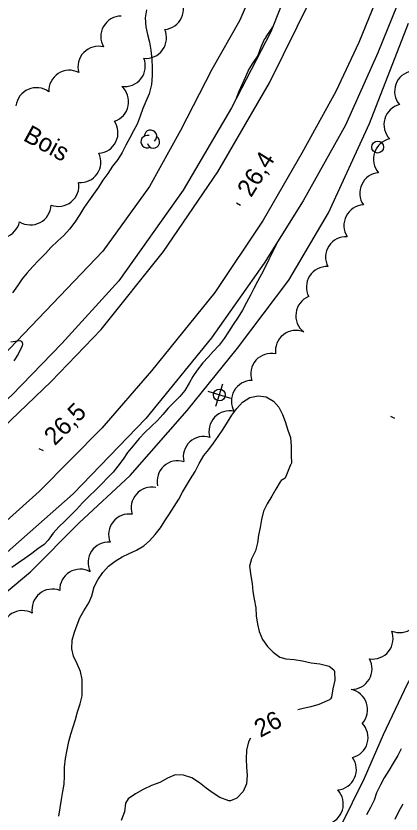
# Model space of a CAD drawing. Extents: x 219136 to 222520, y 5421589 to 5424530.
# Drawn here: x 220226.5 to 220291.2, y 5423792.9 to 5423927.3 of the extents above; entities that cross this region are included whole.
import ezdxf

# ---------------------------------------------------------------- set-up
doc = ezdxf.new("R2010")
doc.units = 0
for name, color, linetype in [('Level 2', 7, 'Continuous'), ('Level 21', 7, 'Continuous'), ('Level 22', 7, 'Continuous'), ('Level 3', 7, 'Continuous'), ('Level 36', 7, 'Continuous'), ('Level 4', 7, 'Continuous'), ('Level 44', 7, 'Continuous')]:
    doc.layers.add(name, color=color, linetype=linetype)

msp = doc.modelspace()

# ---------------------------------------------------------------- linework, layer by layer
at = {"layer": 'Level 2'}
for points in [[(220248.43, 5423928.37), (220248.19, 5423927.04), (220248.31, 5423925.49), (220248.58, 5423924.23), (220248.9, 5423922.9), (220249.16, 5423921.55), (220249.32, 5423920.04), (220249.4, 5423918.61), (220249.35, 5423917.33), (220249.25, 5423915.82), (220248.86, 5423914.25), (220248.3, 5423912.92), (220247.82, 5423911.73), (220247.37, 5423910.46), (220246.83, 5423909.12), (220246.25, 5423907.99), (220245.62, 5423906.83), (220244.94, 5423905.59), (220244.34, 5423904.35), (220243.57, 5423903.14), (220242.72, 5423902.06), (220241.89, 5423900.83), (220241.1, 5423899.66), (220240.37, 5423898.51), (220239.51, 5423897.32), (220238.65, 5423896.17), (220237.89, 5423895.02), (220237.23, 5423893.91), (220236.38, 5423892.6), (220235.47, 5423891.42), (220234.54, 5423890.37), (220233.52, 5423889.44), (220232.35, 5423888.32), (220231.4, 5423887.35), (220230.23, 5423886.14), (220229.29, 5423885.16), (220228.37, 5423884.05), (220227.52, 5423883.06), (220226.73, 5423881.89), (220225.89, 5423880.73)], [(220268.55, 5423923.81), (220269.37, 5423925.07), (220269.69, 5423925.55)], [(220268.55, 5423923.81), (220268.22, 5423923.38), (220267.65, 5423922.09), (220267.16, 5423920.69), (220266.3, 5423919.43), (220265.61, 5423918.37), (220265.06, 5423917.11), (220264.53, 5423915.85), (220263.94, 5423914.6), (220263.39, 5423913.15)], [(220270.4, 5423889.17), (220269.63, 5423887.57), (220269, 5423886.31), (220268.39, 5423885.05), (220267.75, 5423883.83), (220267.1, 5423882.62), (220266.49, 5423881.44), (220265.91, 5423880.3), (220265.27, 5423879.07), (220264.55, 5423877.81), (220263.84, 5423876.6), (220263.02, 5423875.38), (220262.23, 5423874.15), (220261.48, 5423872.99), (220260.63, 5423871.92), (220259.66, 5423870.81), (220258.81, 5423869.87), (220257.9, 5423868.91), (220256.93, 5423867.7), (220256.24, 5423866.62), (220255.61, 5423865.52), (220254.87, 5423864.27), (220254, 5423863.26), (220253.04, 5423862.26), (220252.09, 5423861.26), (220251.19, 5423860.23), (220250.25, 5423859.21), (220249.22, 5423858.2), (220248.13, 5423857.17), (220247.2, 5423856.17), (220246.2, 5423854.96), (220245.22, 5423853.81), (220244.47, 5423852.68), (220243.62, 5423851.49), (220242.83, 5423850.52), (220241.92, 5423849.59), (220240.84, 5423848.51), (220239.83, 5423847.5), (220238.78, 5423846.44), (220237.67, 5423845.34), (220236.64, 5423844.24), (220235.66, 5423843.22), (220234.67, 5423842.27), (220233.67, 5423841.31), (220232.72, 5423840.24), (220231.85, 5423839.08), (220231.19, 5423838.32)], [(220225.61, 5423872.48), (220227.09, 5423872.69), (220227.34, 5423872.58), (220227.51, 5423872.37), (220227.57, 5423872.07), (220227.53, 5423871.77), (220226.85, 5423870.4), (220226.09, 5423869.28)], [(220250.76, 5423841.14), (220251.53, 5423842.3), (220252.29, 5423843.48), (220253.06, 5423844.71), (220253.86, 5423845.95), (220254.5, 5423847.13), (220255.14, 5423848.27), (220255.85, 5423849.4), (220256.6, 5423850.62), (220257.3, 5423851.96), (220258.08, 5423853.29), (220258.88, 5423854.33), (220259.71, 5423855.4), (220260.45, 5423856.49), (220261.33, 5423857.76), (220262.04, 5423858.9), (220262.76, 5423860.08), (220263.6, 5423861.22), (220264.56, 5423862.27), (220265.83, 5423863.07), (220267.22, 5423863.36), (220268.53, 5423863.18), (220269.77, 5423862.49), (220270.66, 5423861.43), (220271.28, 5423860.24), (220271.75, 5423859.04), (220272.22, 5423857.59), (220272.64, 5423856.36), (220272.76, 5423854.87), (220272.74, 5423853.36), (220272.84, 5423852), (220272.69, 5423851.79), (220272.62, 5423851.75), (220271.76, 5423849.52)], [(220271.76, 5423849.52), (220271.06, 5423849.08), (220270.9, 5423848.86), (220270.17, 5423847.63), (220269.5, 5423846.49), (220268.73, 5423845.18), (220268.13, 5423843.92), (220267.76, 5423842.54), (220267.53, 5423841.2), (220267.29, 5423839.9), (220267.1, 5423838.63), (220266.74, 5423837.26), (220266.1, 5423835.92), (220265.75, 5423834.69), (220266, 5423833.03), (220266.17, 5423831.75), (220266.32, 5423830.42), (220266.55, 5423829.1), (220266.79, 5423827.67), (220266.87, 5423826.32), (220267.09, 5423824.93), (220267.39, 5423823.65), (220267.95, 5423822.35), (220268.78, 5423821.17), (220269.73, 5423820.21), (220270.84, 5423819.35), (220271.86, 5423819.07), (220273.29, 5423818.98), (220274.67, 5423818.71), (220276.15, 5423818.39), (220277.58, 5423818.21), (220279.17, 5423817.81), (220279.91, 5423817.21), (220280.04, 5423816.94), (220280.08, 5423815.47), (220279.79, 5423814), (220279.52, 5423812.62), (220279.38, 5423812.35), (220279.18, 5423812.15), (220278.84, 5423811.97), (220277.4, 5423811.36), (220276.06, 5423810.97), (220274.75, 5423810.68), (220273.88, 5423810.5)], [(220233.66, 5423792.57), (220233.87, 5423793.95), (220234.13, 5423795.37), (220234.34, 5423796.71), (220234.56, 5423797.97), (220234.6, 5423799.31), (220234.6, 5423800.84), (220234.81, 5423802.26), (220235.06, 5423803.76), (220235.37, 5423805.17), (220235.69, 5423806.39), (220236.07, 5423807.6), (220236.47, 5423808.84), (220236.82, 5423810.15), (220237.27, 5423811.5), (220237.57, 5423812.81), (220237.61, 5423814.19), (220237.57, 5423815.59), (220237.33, 5423816.92), (220236.73, 5423818.22), (220236.12, 5423819.51), (220235.87, 5423820.77), (220235.91, 5423822.22), (220236.3, 5423823.57), (220236.74, 5423824.81), (220237.18, 5423826), (220237.87, 5423827.14), (220238.73, 5423828.49), (220239.23, 5423829.67), (220239.64, 5423831.17), (220240.22, 5423832.38), (220241.06, 5423833.59), (220242.05, 5423834.65), (220243.13, 5423835.53), (220244.34, 5423836.23), (220245.49, 5423836.82), (220246.71, 5423837.36), (220247.95, 5423838.09), (220248.91, 5423838.96), (220249.87, 5423840.03), (220250.76, 5423841.14)], [(220231.19, 5423838.32), (220230.16, 5423837.59), (220229.15, 5423836.8), (220227.96, 5423835.96), (220226.89, 5423835.23), (220225.74, 5423834.44)], [(220265.89, 5423805.69), (220265.58, 5423805.07), (220265.27, 5423803.68), (220265.2, 5423802.21), (220265.25, 5423800.77), (220265.34, 5423799.46), (220265.24, 5423798), (220264.68, 5423796.72), (220263.59, 5423795.62), (220262.54, 5423795.13), (220262.26, 5423795.13), (220260.77, 5423795.69), (220259.62, 5423796.46), (220258.48, 5423797.29), (220257.35, 5423798.21), (220256.03, 5423799.04)], [(220291.26, 5423803.92), (220290.72, 5423802.78), (220289.94, 5423801.48), (220289.18, 5423800.29), (220288.41, 5423799.03), (220287.77, 5423797.87), (220287.1, 5423796.5), (220286.73, 5423795.29), (220286.11, 5423794.05), (220285.46, 5423792.79)], [(220256.03, 5423799.04), (220254.64, 5423799.49), (220253.26, 5423799.56), (220251.95, 5423798.95), (220250.65, 5423798.26), (220249.24, 5423797.76), (220247.86, 5423797.05), (220246.55, 5423796.35), (220245.33, 5423795.48), (220244.9, 5423794.74), (220244.72, 5423793.3), (220244.16, 5423791.86)], [(220291.54, 5423794.61), (220290.86, 5423793.41), (220290.21, 5423792.01)]]:
    msp.add_lwpolyline(points, dxfattribs=at)
at = {"layer": 'Level 21'}
for points in [[(220357.95, 5424153.05), (220354.05, 5424138.32), (220345.64, 5424110.59), (220338.71, 5424088.45), (220331.56, 5424061.8), (220323.69, 5424036.57), (220317.01, 5424013.66), (220311.7, 5423994.33), (220307.48, 5423977.1), (220303.08, 5423963.29), (220298.71, 5423949.88), (220293.86, 5423937.22), (220287.33, 5423921.11), (220281.91, 5423908.97), (220274.78, 5423896.19), (220268.24, 5423885.71), (220259.38, 5423873.13), (220248.31, 5423859.57), (220236.1, 5423846.85), (220218.62, 5423831.46), (220201.8, 5423819.77), (220187.59, 5423812.36), (220179.48, 5423807.88), (220176.99, 5423806.66)], [(220135.76, 5423809.08), (220148.73, 5423813.28), (220161.73, 5423818.36), (220172.41, 5423823.47), (220186, 5423830.68), (220199.67, 5423839.15), (220211.03, 5423846.88), (220221.46, 5423855.34), (220232.4, 5423865.8), (220240.78, 5423874.54), (220251.28, 5423887.65), (220260.41, 5423901.06), (220269.13, 5423916.06), (220276.12, 5423930.34), (220282.64, 5423946.08), (220290.34, 5423967.28), (220298.34, 5423989.81), (220306.26, 5424015.76), (220313.96, 5424040.85), (220323.71, 5424071.76), (220331.93, 5424100.4), (220341.02, 5424131)], [(220291.11, 5423988.6), (220286.5, 5423971.9), (220280.73, 5423954.06), (220274.32, 5423937.3), (220269.35, 5423924.67), (220262.74, 5423911.89), (220254.58, 5423898), (220243.75, 5423882.75), (220234.18, 5423872.15), (220225.75, 5423863.45), (220212.72, 5423851.76), (220204.37, 5423844.43), (220192.83, 5423837.03), (220182.07, 5423830.16), (220171.84, 5423824.6), (220158.01, 5423818.37), (220143.79, 5423813.12), (220131.11, 5423809.33), (220117.11, 5423806.04), (220098.93, 5423802.86), (220084.73, 5423801.61), (220069.92, 5423800.14)], [(220291.37, 5423941.2), (220288, 5423932.39), (220284.13, 5423922.86), (220280.25, 5423914.63), (220274.58, 5423904.25), (220268.06, 5423892.93), (220259.9, 5423880.77), (220249.24, 5423867.59), (220240.91, 5423857.93), (220230.34, 5423847.26), (220220.39, 5423838.31), (220211.67, 5423831.28), (220199.68, 5423822.4), (220184.91, 5423813.66), (220177.52, 5423809.4), (220176.99, 5423806.66), (220173.17, 5423804.46), (220169.8, 5423800.94), (220166.94, 5423796.4), (220165.45, 5423791.9)]]:
    msp.add_lwpolyline(points, dxfattribs=at)
at = {"layer": 'Level 22'}
for points in [[(220318.12, 5423952.48), (220319.11, 5423946.97), (220320.14, 5423942.58), (220322.62, 5423933.66), (220325.62, 5423922.67), (220329.38, 5423912.14), (220331.78, 5423903.33), (220332.07, 5423896.73), (220330.7, 5423888.98), (220327, 5423878.59), (220322.58, 5423871.29), (220317.06, 5423861.1), (220311.87, 5423850.19), (220306.95, 5423840.82), (220302.02, 5423831.8), (220297.87, 5423824.73), (220292.27, 5423814.78), (220288.26, 5423806.26), (220285.04, 5423798.94), (220281.01, 5423790.74)], [(220182.52, 5423792.21), (220187.19, 5423796.84), (220192.63, 5423804.25), (220196.95, 5423809.28), (220202.71, 5423812.57), (220207.81, 5423814.97), (220211.66, 5423817.43), (220215.06, 5423821.71), (220221, 5423827.18), (220228.92, 5423833.71), (220237.11, 5423841.95), (220245.69, 5423849.95), (220255.27, 5423860.89), (220263.75, 5423871.37), (220272.37, 5423882.86), (220279.03, 5423894.21), (220285.93, 5423909.22), (220292.49, 5423926.1)]]:
    msp.add_lwpolyline(points, dxfattribs=at)
at = {"layer": 'Level 3'}
for p, q in [((220263.54, 5423895.85), (220264.24, 5423895.47)), ((220289.46, 5423859.96), (220290.16, 5423859.58)), ((220230.31, 5423854.52), (220231.01, 5423854.14))]:
    msp.add_line(p, q, dxfattribs=at)
at = {"layer": 'Level 36'}
for p, q in [((220260.09, 5423861.6), (220261.26, 5423865.41)), ((220262.58, 5423862.92), (220258.77, 5423864.09))]:
    msp.add_line(p, q, dxfattribs=at)
for centre in [(220287.31, 5423905.25), (220260.68, 5423863.51)]:
    msp.add_circle(centre, 1, dxfattribs=at)
at = {"layer": 'Level 4'}
msp.add_lwpolyline([(220280.55, 5423974.58), (220278.13, 5423964.12), (220274.93, 5423952.47), (220268.61, 5423936.96), (220264.04, 5423926.5), (220259.42, 5423918.34), (220254.13, 5423908.07), (220248.92, 5423898.63), (220241.08, 5423887.71), (220224.22, 5423870.04), (220216.45, 5423862.58), (220207.12, 5423854.55), (220200.49, 5423850.31), (220192.19, 5423845.75), (220187.84, 5423843.18), (220186.32, 5423842.81), (220184.27, 5423842.87), (220183.48, 5423842.62)], dxfattribs=at)
at = {"layer": 'Level 44'}
for centre, radius, start, end in [((220251.2, 5423928.52), 3.46, 274.8506, 34.8506), ((220244.19, 5423923.87), 3.46, 90.2857, 210.2857), ((220248.33, 5423923.65), 3.46, 264.0815, 24.0815), ((220240.35, 5423918.77), 3.46, 75.8883, 195.8883), ((220244.76, 5423918.91), 3.46, 261.9005, 21.9005), ((220235.44, 5423914.74), 3.46, 62.8006, 182.8006), ((220293.62, 5423914.65), 3.46, 100.2952, 220.2952), ((220229.9, 5423911.8), 3.46, 53.1774, 173.1774), ((220241.96, 5423912.9), 3.46, 288.1241, 48.1241), ((220291.82, 5423909.05), 3.46, 104.1463, 224.1463), ((220240.17, 5423907.67), 3.46, 274.1411, 34.1411), ((220249.09, 5423907.07), 1.05, 310.1588, 177.6158), ((220248.54, 5423906.18), 1.05, 72.005, 297.6935), ((220249.58, 5423906.14), 1.05, 194.8265, 57.5108), ((220290.05, 5423903.25), 3.46, 101.8599, 221.8599), ((220237.29, 5423902.73), 3.46, 265.3751, 25.3751), ((220287.75, 5423897.49), 3.46, 94.6452, 214.6452), ((220233.59, 5423898.73), 3.46, 249.1209, 9.1209), ((220228.9, 5423895.61), 3.46, 238.0436, 358.0436), ((220285.09, 5423892.06), 3.46, 93.0498, 213.0498), ((220223.68, 5423893.41), 3.46, 227.5737, 347.5737), ((220282.01, 5423886.71), 3.46, 87.1057, 207.1057), ((220278.78, 5423881.67), 3.46, 87.5506, 207.5506), ((220277, 5423876.86), 3.46, 112.0396, 232.0396), ((220273.56, 5423870.92), 3.46, 67.6843, 187.6843), ((220269.43, 5423867.06), 3.46, 78.4324, 198.4324), ((220266.16, 5423862.5), 3.46, 90.3251, 210.3251), ((220262.39, 5423857.38), 3.46, 76.9297, 196.9297), ((220258.07, 5423853.06), 3.46, 73.0675, 193.0676), ((220253.66, 5423848.97), 3.46, 72.6545, 192.6545), ((220249.3, 5423844.51), 3.46, 78.3062, 198.3062), ((220245.51, 5423840), 3.46, 81.6014, 201.6014), ((220242.04, 5423835.27), 3.46, 85.9538, 205.9538), ((220237.28, 5423830.7), 3.46, 61.5791, 181.5791), ((220232.61, 5423827.36), 3.46, 69.6677, 189.6677), ((220291.02, 5423826.94), 3.46, 247.2718, 7.2718), ((220227.55, 5423823.73), 3.46, 61.643, 181.643), ((220286.45, 5423822.49), 3.46, 261.2823, 21.2823), ((220282.9, 5423817.38), 3.46, 269.1358, 29.1358), ((220282.15, 5423810.52), 3.46, 318.3421, 78.3421), ((220282.24, 5423805.81), 3.46, 284.0386, 44.0386), ((220280.27, 5423800.43), 3.46, 275.6377, 35.6377), ((220278.07, 5423794.63), 3.46, 282.845, 42.845)]:
    msp.add_arc(centre, radius, start, end, dxfattribs=at)

# ---------------------------------------------------------------- texts
at = {"layer": 'Level 2'}
msp.add_text('26', height=3, rotation=27.862, dxfattribs=at).set_placement((220267.56, 5423805.75))
at = {"layer": 'Level 3'}
for s, rotation, p in [('26,4', 58.0515, (220266.01, 5423896.64)), ('26,5', 44.952, (220232.99, 5423854.85))]:
    msp.add_text(s, height=3, rotation=rotation, dxfattribs=at).set_placement(p)
at = {"layer": 'Level 44'}
msp.add_text('Bois', height=3, rotation=331.3547, dxfattribs=at).set_placement((220227.51, 5423906.46))

doc.saveas('drawing.dxf')
